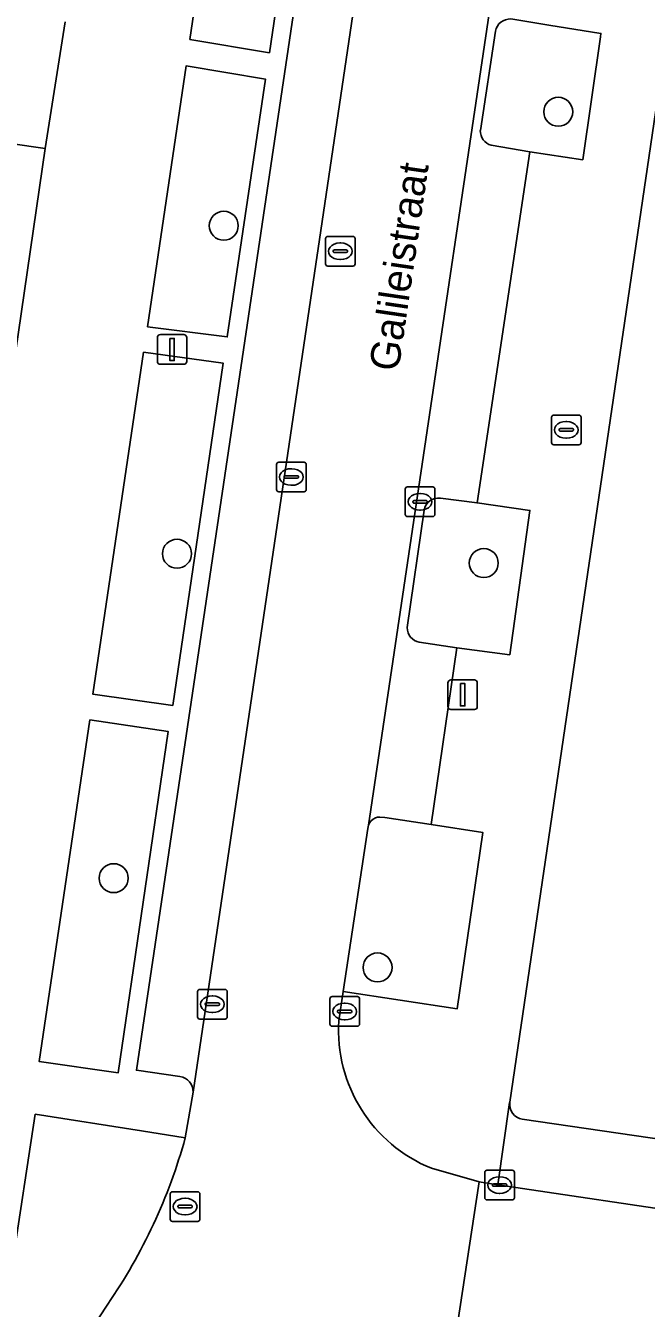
# Model space of a CAD drawing. Extents: x 159279 to 160377, y 384531 to 385888.
# Drawn here: x 159963.17 to 159984.12, y 384683.17 to 384726.45 of the extents above; entities that cross this region are included whole.
import ezdxf

# ---------------------------------------------------------------- set-up
doc = ezdxf.new("R2010")
doc.units = 0
for name, color, linetype in [('IMGEO_Boom', 7, 'Continuous'), ('IMGEO_Brandkraan', 7, 'Continuous'), ('IMGEO_Erf', 7, 'Continuous'), ('IMGEO_Groenvoorziening', 7, 'Continuous'), ('IMGEO_Kolk', 7, 'Continuous'), ('IMGEO_Lichtmast', 7, 'Continuous'), ('IMGEO_Openbare_ruimte_label', 7, 'Continuous'), ('IMGEO_Parkeervlak_open', 7, 'Continuous'), ('IMGEO_Rijbaan_lokaal_open', 7, 'Continuous'), ('IMGEO_Rioolput', 7, 'Continuous'), ('IMGEO_Terreindeel_gesloten', 7, 'Continuous'), ('IMGEO_Voetpad_open', 7, 'Continuous')]:
    doc.layers.add(name, color=color, linetype=linetype)

msp = doc.modelspace()

# ---------------------------------------------------------------- linework, layer by layer
at = {"layer": 'IMGEO_Boom'}
for centre in [(159981.148, 384723.54), (159969.858, 384719.696), (159968.28, 384708.63), (159978.633, 384708.314), (159966.142, 384697.683), (159975.048, 384694.671)]:
    msp.add_circle(centre, 0.489, dxfattribs=at)
at = {"layer": 'IMGEO_Brandkraan'}
for p, q in [((159980.918, 384712.382), (159980.918, 384713.234)), ((159980.993, 384713.308), (159981.845, 384713.308)), ((159981.406, 384713.088), (159981.431, 384713.088)), ((159981.919, 384713.234), (159981.919, 384712.382)), ((159981.177, 384712.802), (159981.177, 384712.814)), ((159981.615, 384712.765), (159981.217, 384712.765)), ((159981.22, 384712.851), (159981.618, 384712.851)), ((159981.429, 384712.528), (159981.404, 384712.528)), ((159981.661, 384712.814), (159981.661, 384712.802)), ((159981.845, 384712.308), (159980.993, 384712.308))]:
    msp.add_line(p, q, dxfattribs=at)
for points in [[(159980.918, 384712.382), (159980.918, 384713.234)], [(159980.993, 384713.308), (159981.845, 384713.308)], [(159981.919, 384713.234), (159981.919, 384712.382)], [(159981.845, 384712.308), (159980.993, 384712.308)]]:
    msp.add_lwpolyline(points, dxfattribs=at)
for centre, radius, start, end in [((159980.995, 384713.232), 0.0765, 91.552, 178.448), ((159980.995, 384713.232), 0.0765, 91.552, 178.448), ((159981.843, 384713.232), 0.0765, 1.552, 88.448), ((159981.843, 384713.232), 0.0765, 1.552, 88.448), ((159981.217, 384712.811), 0.0403, 85.8775, 175.7526), ((159981.214, 384712.801), 0.0366, 178.938, 274.7102), ((159981.618, 384712.808), 0.043, 264.8664, 352.4533), ((159981.622, 384712.813), 0.0386, 1.7309, 96.639), ((159980.995, 384712.384), 0.0765, 181.552, 268.448), ((159980.995, 384712.384), 0.0765, 181.552, 268.448), ((159981.843, 384712.384), 0.0765, 271.552, 358.448), ((159981.843, 384712.384), 0.0765, 271.552, 358.448)]:
    msp.add_arc(centre, radius, start, end, dxfattribs=at)
for centre, major_axis, ratio, start_param, end_param in [((159981.405, 384712.808), (-0.387, 0.002), 0.722429, 4.712389, 7.853982), ((159981.43, 384712.808), (-0.39, 0.002), 0.717154, 1.570796, 4.712389)]:
    msp.add_ellipse(centre, major_axis=major_axis, ratio=ratio, start_param=start_param, end_param=end_param, dxfattribs=at)
at = {"layer": 'IMGEO_Erf'}
for points in [[(159987.522, 384716.884), (159988.255, 384717.431), (159988.646, 384720.109), (159988.962, 384722.277), (159988.432, 384722.987), (159989.003, 384726.902), (159989.51, 384730.374), (159991.941, 384730.02), (159992.43, 384733.369), (159986.011, 384734.306), (159979.512, 384690.12)], [(159979.934, 384689.554), (159985.867, 384688.686), (160001.156, 384686.45), (160001.214, 384686.802), (159991.573, 384688.128), (159992.12, 384692.102), (159986.478, 384692.878), (159986.959, 384696.176), (159984.57, 384696.524), (159985.091, 384700.093), (159985.669, 384704.054), (159986.388, 384704.59), (159986.696, 384706.703), (159987.093, 384709.425), (159986.542, 384710.165), (159987.028, 384713.5), (159987.522, 384716.884)]]:
    msp.add_lwpolyline(points, dxfattribs=at)
msp.add_arc((159980.007, 384690.049), 0.5, 171.8231, 261.592, dxfattribs=at)
at = {"layer": 'IMGEO_Groenvoorziening'}
for points in [[(159972.719, 384734.456), (159970.029, 384734.861), (159968.717, 384725.98), (159971.396, 384725.531)], [(159971.263, 384724.641), (159968.586, 384725.089), (159967.286, 384716.289), (159969.974, 384715.945)], [(159967.145, 384715.435), (159965.444, 384703.886), (159968.137, 384703.511), (159969.841, 384715.056)], [(159965.341, 384703.028), (159963.631, 384691.497), (159966.296, 384691.119), (159967.976, 384702.633)]]:
    msp.add_lwpolyline(points, close=True, dxfattribs=at)
for points in [[(159982.589, 384726.184), (159980.832, 384726.461), (159979.551, 384726.67)], [(159979.025, 384726.261), (159978.518, 384722.912)], [(159978.885, 384722.409), (159980.184, 384722.184), (159981.973, 384721.921), (159982.574, 384726.065), (159982.589, 384726.184)], [(159980.191, 384710.088), (159978.409, 384710.342), (159977.175, 384710.501)], [(159976.618, 384710.103), (159976.052, 384706.138)], [(159976.458, 384705.643), (159977.72, 384705.458), (159979.512, 384705.221), (159980.191, 384710.088)], [(159978.599, 384699.227), (159976.858, 384699.489), (159975.292, 384699.726), (159975.13, 384699.743)], [(159974.741, 384699.469), (159974.715, 384699.354), (159973.886, 384693.855), (159977.731, 384693.272), (159978.599, 384699.227)], [(159968.559, 384688.922), (159967.085, 384689.153), (159963.497, 384689.715), (159962.717, 384684.617), (159962.264, 384681.654), (159963.626, 384679.789), (159964.748, 384681.496), (159965.941, 384683.31)]]:
    msp.add_lwpolyline(points, dxfattribs=at)
for centre, radius, start, end in [((159979.527, 384726.158), 0.513, 87.3435, 168.3914), ((159979.026, 384722.898), 0.509, 178.3698, 253.8608), ((159977.099, 384710.018), 0.489, 81.0681, 170.0268), ((159976.539, 384706.123), 0.487, 178.2481, 260.4693), ((159975.163, 384699.315), 0.449, 114.7431, 159.9507), ((159975.123, 384699.187), 0.556, 89.2726, 105.4322), ((159950.626, 384693.871), 18.603, 325.4101, 344.5718)]:
    msp.add_arc(centre, radius, start, end, dxfattribs=at)
at = {"layer": 'IMGEO_Kolk'}
for p, q in [((159971.715, 384711.718), (159972.567, 384711.718)), ((159971.64, 384710.792), (159971.64, 384711.644)), ((159971.899, 384711.212), (159971.899, 384711.224)), ((159971.942, 384711.261), (159972.34, 384711.261)), ((159972.128, 384711.498), (159972.153, 384711.498)), ((159972.383, 384711.224), (159972.383, 384711.212)), ((159972.641, 384711.644), (159972.641, 384710.792)), ((159972.337, 384711.175), (159971.939, 384711.175)), ((159972.151, 384710.938), (159972.126, 384710.938)), ((159975.984, 384709.956), (159975.984, 384710.808)), ((159976.059, 384710.882), (159976.911, 384710.882)), ((159976.985, 384710.808), (159976.985, 384709.956)), ((159972.567, 384710.718), (159971.715, 384710.718)), ((159976.243, 384710.376), (159976.243, 384710.388)), ((159976.286, 384710.425), (159976.684, 384710.425)), ((159976.472, 384710.662), (159976.497, 384710.662)), ((159976.727, 384710.388), (159976.727, 384710.376)), ((159976.681, 384710.339), (159976.283, 384710.339)), ((159976.495, 384710.102), (159976.47, 384710.102)), ((159976.911, 384709.882), (159976.059, 384709.882)), ((159969.049, 384693.929), (159969.901, 384693.929)), ((159968.974, 384693.003), (159968.974, 384693.855)), ((159969.276, 384693.472), (159969.674, 384693.472)), ((159969.462, 384693.709), (159969.487, 384693.709)), ((159969.975, 384693.855), (159969.975, 384693.003)), ((159973.439, 384692.759), (159973.439, 384693.611)), ((159973.514, 384693.685), (159974.366, 384693.685)), ((159974.44, 384693.611), (159974.44, 384692.759)), ((159969.233, 384693.423), (159969.233, 384693.435)), ((159969.671, 384693.386), (159969.273, 384693.386)), ((159969.485, 384693.149), (159969.46, 384693.149)), ((159969.717, 384693.435), (159969.717, 384693.423)), ((159973.698, 384693.179), (159973.698, 384693.191)), ((159974.136, 384693.142), (159973.738, 384693.142)), ((159973.741, 384693.228), (159974.139, 384693.228)), ((159973.927, 384693.465), (159973.952, 384693.465)), ((159974.182, 384693.191), (159974.182, 384693.179)), ((159969.901, 384692.929), (159969.049, 384692.929)), ((159974.366, 384692.685), (159973.514, 384692.685)), ((159973.95, 384692.905), (159973.925, 384692.905)), ((159978.667, 384686.903), (159978.667, 384687.755)), ((159978.742, 384687.829), (159979.594, 384687.829)), ((159979.155, 384687.609), (159979.18, 384687.609)), ((159979.668, 384687.755), (159979.668, 384686.903)), ((159978.926, 384687.323), (159978.926, 384687.335)), ((159979.364, 384687.286), (159978.966, 384687.286)), ((159978.969, 384687.372), (159979.367, 384687.372)), ((159979.178, 384687.049), (159979.153, 384687.049)), ((159979.41, 384687.335), (159979.41, 384687.323)), ((159979.594, 384686.829), (159978.742, 384686.829))]:
    msp.add_line(p, q, dxfattribs=at)
for points in [[(159971.715, 384711.718), (159972.567, 384711.718)], [(159971.64, 384710.792), (159971.64, 384711.644)], [(159972.641, 384711.644), (159972.641, 384710.792)], [(159975.984, 384709.956), (159975.984, 384710.808)], [(159976.059, 384710.882), (159976.911, 384710.882)], [(159976.985, 384710.808), (159976.985, 384709.956)], [(159972.567, 384710.718), (159971.715, 384710.718)], [(159976.911, 384709.882), (159976.059, 384709.882)], [(159969.049, 384693.929), (159969.901, 384693.929)], [(159968.974, 384693.003), (159968.974, 384693.855)], [(159969.975, 384693.855), (159969.975, 384693.003)], [(159973.439, 384692.759), (159973.439, 384693.611)], [(159973.514, 384693.685), (159974.366, 384693.685)], [(159974.44, 384693.611), (159974.44, 384692.759)], [(159969.901, 384692.929), (159969.049, 384692.929)], [(159974.366, 384692.685), (159973.514, 384692.685)], [(159978.667, 384686.903), (159978.667, 384687.755)], [(159978.742, 384687.829), (159979.594, 384687.829)], [(159979.668, 384687.755), (159979.668, 384686.903)], [(159979.594, 384686.829), (159978.742, 384686.829)]]:
    msp.add_lwpolyline(points, dxfattribs=at)
for centre, radius, start, end in [((159971.717, 384711.642), 0.0765, 91.552, 178.448), ((159971.717, 384711.642), 0.0765, 91.552, 178.448), ((159972.565, 384711.642), 0.0765, 1.552, 88.448), ((159972.565, 384711.642), 0.0765, 1.552, 88.448), ((159971.939, 384711.221), 0.0403, 85.8775, 175.7526), ((159972.344, 384711.223), 0.0386, 1.7309, 96.639), ((159971.717, 384710.794), 0.0765, 181.552, 268.448), ((159971.717, 384710.794), 0.0765, 181.552, 268.448), ((159971.936, 384711.211), 0.0366, 178.938, 274.7102), ((159972.34, 384711.218), 0.043, 264.8664, 352.4533), ((159972.565, 384710.794), 0.0765, 271.552, 358.448), ((159972.565, 384710.794), 0.0765, 271.552, 358.448), ((159976.061, 384710.806), 0.0765, 91.552, 178.448), ((159976.061, 384710.806), 0.0765, 91.552, 178.448), ((159976.909, 384710.806), 0.0765, 1.552, 88.448), ((159976.909, 384710.806), 0.0765, 1.552, 88.448), ((159976.283, 384710.385), 0.0403, 85.8775, 175.7526), ((159976.28, 384710.375), 0.0366, 178.938, 274.7102), ((159976.684, 384710.382), 0.043, 264.8664, 352.4533), ((159976.688, 384710.387), 0.0386, 1.7309, 96.639), ((159976.061, 384709.958), 0.0765, 181.552, 268.448), ((159976.061, 384709.958), 0.0765, 181.552, 268.448), ((159976.909, 384709.958), 0.0765, 271.552, 358.448), ((159976.909, 384709.958), 0.0765, 271.552, 358.448), ((159969.051, 384693.853), 0.0765, 91.552, 178.448), ((159969.051, 384693.853), 0.0765, 91.552, 178.448), ((159969.899, 384693.853), 0.0765, 1.552, 88.448), ((159969.899, 384693.853), 0.0765, 1.552, 88.448), ((159969.273, 384693.432), 0.0403, 85.8775, 175.7526), ((159969.678, 384693.434), 0.0386, 1.7309, 96.639), ((159973.516, 384693.609), 0.0765, 91.552, 178.448), ((159973.516, 384693.609), 0.0765, 91.552, 178.448), ((159974.364, 384693.609), 0.0765, 1.552, 88.448), ((159974.364, 384693.609), 0.0765, 1.552, 88.448), ((159969.27, 384693.422), 0.0366, 178.938, 274.7102), ((159969.674, 384693.429), 0.043, 264.8664, 352.4533), ((159973.738, 384693.188), 0.0403, 85.8775, 175.7526), ((159973.735, 384693.178), 0.0366, 178.938, 274.7102), ((159974.139, 384693.185), 0.043, 264.8664, 352.4533), ((159974.143, 384693.19), 0.0386, 1.7309, 96.639), ((159969.051, 384693.005), 0.0765, 181.552, 268.448), ((159969.051, 384693.005), 0.0765, 181.552, 268.448), ((159969.899, 384693.005), 0.0765, 271.552, 358.448), ((159969.899, 384693.005), 0.0765, 271.552, 358.448), ((159973.516, 384692.761), 0.0765, 181.552, 268.448), ((159973.516, 384692.761), 0.0765, 181.552, 268.448), ((159974.364, 384692.761), 0.0765, 271.552, 358.448), ((159974.364, 384692.761), 0.0765, 271.552, 358.448), ((159978.744, 384687.753), 0.0765, 91.552, 178.448), ((159978.744, 384687.753), 0.0765, 91.552, 178.448), ((159979.592, 384687.753), 0.0765, 1.552, 88.448), ((159979.592, 384687.753), 0.0765, 1.552, 88.448), ((159978.966, 384687.332), 0.0403, 85.8775, 175.7526), ((159978.963, 384687.322), 0.0366, 178.938, 274.7102), ((159979.367, 384687.329), 0.043, 264.8664, 352.4533), ((159979.371, 384687.334), 0.0386, 1.7309, 96.639), ((159978.744, 384686.905), 0.0765, 181.552, 268.448), ((159978.744, 384686.905), 0.0765, 181.552, 268.448), ((159979.592, 384686.905), 0.0765, 271.552, 358.448), ((159979.592, 384686.905), 0.0765, 271.552, 358.448)]:
    msp.add_arc(centre, radius, start, end, dxfattribs=at)
for centre, major_axis, ratio, start_param, end_param in [((159972.127, 384711.218), (-0.387, 0.002), 0.722429, 4.712389, 7.853982), ((159972.152, 384711.218), (-0.39, 0.002), 0.717154, 1.570796, 4.712389), ((159976.471, 384710.382), (-0.387, 0.002), 0.722429, 4.712389, 7.853982), ((159976.496, 384710.382), (-0.39, 0.002), 0.717154, 1.570796, 4.712389), ((159969.461, 384693.429), (-0.387, 0.002), 0.722429, 4.712389, 7.853982), ((159969.486, 384693.429), (-0.39, 0.002), 0.717154, 1.570796, 4.712389), ((159973.926, 384693.185), (-0.387, 0.002), 0.722429, 4.712389, 7.853982), ((159973.951, 384693.185), (-0.39, 0.002), 0.717154, 1.570796, 4.712389), ((159979.154, 384687.329), (-0.387, 0.002), 0.722429, 4.712389, 7.853982), ((159979.179, 384687.329), (-0.39, 0.002), 0.717154, 1.570796, 4.712389)]:
    msp.add_ellipse(centre, major_axis=major_axis, ratio=ratio, start_param=start_param, end_param=end_param, dxfattribs=at)
at = {"layer": 'IMGEO_Lichtmast'}
for p, q in [((159967.719, 384716.02), (159968.509, 384716.02)), ((159968.509, 384716.02), (159967.719, 384716.02)), ((159967.619, 384715.12), (159967.619, 384715.92)), ((159967.619, 384715.92), (159967.619, 384715.12)), ((159968.609, 384715.92), (159968.609, 384715.12)), ((159968.609, 384715.12), (159968.609, 384715.92)), ((159968.509, 384715.02), (159967.719, 384715.02)), ((159967.719, 384715.02), (159968.509, 384715.02)), ((159977.525, 384704.372), (159978.315, 384704.372)), ((159978.315, 384704.372), (159977.525, 384704.372)), ((159977.425, 384703.472), (159977.425, 384704.272)), ((159977.425, 384704.272), (159977.425, 384703.472)), ((159978.415, 384704.272), (159978.415, 384703.472)), ((159978.415, 384703.472), (159978.415, 384704.272)), ((159978.315, 384703.372), (159977.525, 384703.372)), ((159977.525, 384703.372), (159978.315, 384703.372))]:
    msp.add_line(p, q, dxfattribs=at)
for points in [[(159968.039, 384715.895), (159968.189, 384715.895), (159968.189, 384715.145), (159968.039, 384715.145), (159968.039, 384715.895)], [(159977.845, 384704.247), (159977.995, 384704.247), (159977.995, 384703.497), (159977.845, 384703.497), (159977.845, 384704.247)]]:
    msp.add_lwpolyline(points, dxfattribs=at)
for centre, start, end in [((159967.719, 384715.92), 90, 180), ((159967.719, 384715.92), 90, 180), ((159968.509, 384715.92), 0, 90), ((159968.509, 384715.92), 360, 90), ((159967.719, 384715.12), 180, 270), ((159967.719, 384715.12), 180, 270), ((159968.509, 384715.12), 270, 0), ((159968.509, 384715.12), 270, 0), ((159977.525, 384704.272), 90, 180), ((159977.525, 384704.272), 90, 180), ((159978.315, 384704.272), 0, 90), ((159978.315, 384704.272), 360, 90), ((159977.525, 384703.472), 180, 270), ((159977.525, 384703.472), 180, 270), ((159978.315, 384703.472), 270, 0), ((159978.315, 384703.472), 270, 0)]:
    msp.add_arc(centre, 0.1, start, end, dxfattribs=at)
at = {"layer": 'IMGEO_Parkeervlak_open'}
for points in [[(159990.179, 384802.974), (159989.688, 384799.82), (159989.119, 384796.166), (159974.741, 384699.469)], [(159981.474, 384779.125), (159979.939, 384779.353), (159979.813, 384778.452), (159975.227, 384747.165), (159966.912, 384691.202), (159968.38, 384690.986)], [(159968.822, 384690.463), (159977.186, 384746.875), (159982.002, 384779.548)], [(159978.518, 384722.912), (159979.025, 384726.261)], [(159977.175, 384710.501), (159978.409, 384710.342), (159980.184, 384722.184), (159978.885, 384722.409)], [(159976.052, 384706.138), (159976.618, 384710.103)], [(159975.13, 384699.743), (159975.292, 384699.726), (159976.858, 384699.489), (159977.72, 384705.458), (159976.458, 384705.643)]]:
    msp.add_lwpolyline(points, dxfattribs=at)
for centre, radius, start, end in [((159979.527, 384726.158), 0.513, 87.3435, 168.3914), ((159979.026, 384722.898), 0.509, 178.3698, 253.8608), ((159977.099, 384710.018), 0.489, 81.0681, 170.0268), ((159976.539, 384706.123), 0.487, 178.2481, 260.4693), ((159975.163, 384699.315), 0.449, 114.7431, 159.9507), ((159975.123, 384699.187), 0.556, 89.2726, 105.4322), ((159968.325, 384690.491), 0.498, 356.7523, 83.6516)]:
    msp.add_arc(centre, radius, start, end, dxfattribs=at)
at = {"layer": 'IMGEO_Rijbaan_lokaal_open'}
for points in [[(159989.119, 384796.166), (159989.688, 384799.82), (159985.318, 384800.469), (159985.298, 384800.257), (159983.639, 384789.836), (159982.105, 384780.198), (159982.083, 384780.058), (159982.002, 384779.548), (159977.186, 384746.875), (159968.822, 384690.463), (159968.559, 384688.922)], [(159973.738, 384692.873), (159973.886, 384693.855), (159974.715, 384699.354), (159974.741, 384699.469), (159989.119, 384796.166)], [(159977.743, 384682.633), (159978.475, 384687.432), (159976.868, 384687.895)], [(160017.548, 384675.592), (160007.173, 384682.483), (160006.625, 384682.812), (160006.05, 384683.092), (160005.452, 384683.318), (160004.836, 384683.491), (160004.273, 384683.598), (160000, 384684.233), (159979.103, 384687.339), (159978.475, 384687.432), (159977.743, 384682.633), (159978.391, 384682.533), (159989.406, 384680.84), (160000, 384679.288), (160002.344, 384678.944), (160002.994, 384678.871), (160003.762, 384678.719), (160004.514, 384678.5), (160005.242, 384678.214), (160005.943, 384677.865), (160006.609, 384677.454), (160008.425, 384676.261)], [(159965.941, 384683.31), (159964.748, 384681.496), (159972.583, 384680.588)]]:
    msp.add_lwpolyline(points, dxfattribs=at)
for centre, radius, start, end in [((159978.771, 384692.565), 5.043, 176.4957, 247.8249), ((159950.626, 384693.871), 18.603, 325.4101, 344.5718)]:
    msp.add_arc(centre, radius, start, end, dxfattribs=at)
at = {"layer": 'IMGEO_Rioolput'}
for p, q in [((159973.291, 384718.408), (159973.291, 384719.26)), ((159973.366, 384719.334), (159974.218, 384719.334)), ((159973.779, 384719.114), (159973.804, 384719.114)), ((159974.292, 384719.26), (159974.292, 384718.408)), ((159973.55, 384718.828), (159973.55, 384718.84)), ((159973.988, 384718.791), (159973.59, 384718.791)), ((159973.593, 384718.877), (159973.991, 384718.877)), ((159974.034, 384718.84), (159974.034, 384718.828)), ((159974.218, 384718.334), (159973.366, 384718.334)), ((159973.802, 384718.554), (159973.777, 384718.554)), ((159968.053, 384686.177), (159968.053, 384687.029)), ((159968.128, 384687.103), (159968.98, 384687.103)), ((159969.054, 384687.029), (159969.054, 384686.177)), ((159968.312, 384686.597), (159968.312, 384686.609)), ((159968.75, 384686.56), (159968.352, 384686.56)), ((159968.355, 384686.646), (159968.753, 384686.646)), ((159968.541, 384686.883), (159968.566, 384686.883)), ((159968.796, 384686.609), (159968.796, 384686.597)), ((159968.564, 384686.323), (159968.539, 384686.323)), ((159968.98, 384686.103), (159968.128, 384686.103))]:
    msp.add_line(p, q, dxfattribs=at)
for points in [[(159973.291, 384718.408), (159973.291, 384719.26)], [(159973.366, 384719.334), (159974.218, 384719.334)], [(159974.292, 384719.26), (159974.292, 384718.408)], [(159974.218, 384718.334), (159973.366, 384718.334)], [(159968.053, 384686.177), (159968.053, 384687.029)], [(159968.128, 384687.103), (159968.98, 384687.103)], [(159969.054, 384687.029), (159969.054, 384686.177)], [(159968.98, 384686.103), (159968.128, 384686.103)]]:
    msp.add_lwpolyline(points, dxfattribs=at)
for centre, radius, start, end in [((159973.368, 384719.258), 0.0765, 91.552, 178.448), ((159973.368, 384719.258), 0.0765, 91.552, 178.448), ((159974.216, 384719.258), 0.0765, 1.552, 88.448), ((159974.216, 384719.258), 0.0765, 1.552, 88.448), ((159973.59, 384718.837), 0.0403, 85.8775, 175.7526), ((159973.587, 384718.827), 0.0366, 178.938, 274.7102), ((159973.991, 384718.834), 0.043, 264.8664, 352.4533), ((159973.995, 384718.839), 0.0386, 1.7309, 96.639), ((159973.368, 384718.41), 0.0765, 181.552, 268.448), ((159973.368, 384718.41), 0.0765, 181.552, 268.448), ((159974.216, 384718.41), 0.0765, 271.552, 358.448), ((159974.216, 384718.41), 0.0765, 271.552, 358.448), ((159968.13, 384687.027), 0.0765, 91.552, 178.448), ((159968.13, 384687.027), 0.0765, 91.552, 178.448), ((159968.978, 384687.027), 0.0765, 1.552, 88.448), ((159968.978, 384687.027), 0.0765, 1.552, 88.448), ((159968.352, 384686.606), 0.0403, 85.8775, 175.7526), ((159968.349, 384686.596), 0.0366, 178.938, 274.7102), ((159968.753, 384686.603), 0.043, 264.8664, 352.4533), ((159968.757, 384686.608), 0.0386, 1.7309, 96.639), ((159968.13, 384686.179), 0.0765, 181.552, 268.448), ((159968.13, 384686.179), 0.0765, 181.552, 268.448), ((159968.978, 384686.179), 0.0765, 271.552, 358.448), ((159968.978, 384686.179), 0.0765, 271.552, 358.448)]:
    msp.add_arc(centre, radius, start, end, dxfattribs=at)
for centre, major_axis, ratio, start_param, end_param in [((159973.778, 384718.834), (-0.387, 0.002), 0.722429, 4.712389, 7.853982), ((159973.803, 384718.834), (-0.39, 0.002), 0.717154, 1.570796, 4.712389), ((159968.54, 384686.603), (-0.387, 0.002), 0.722429, 4.712389, 7.853982), ((159968.565, 384686.603), (-0.39, 0.002), 0.717154, 1.570796, 4.712389)]:
    msp.add_ellipse(centre, major_axis=major_axis, ratio=ratio, start_param=start_param, end_param=end_param, dxfattribs=at)
at = {"layer": 'IMGEO_Terreindeel_gesloten'}
msp.add_lwpolyline([(159958.906, 384723.005), (159958.772, 384722.094), (159962.813, 384721.487), (159958.678, 384692.878), (159954.567, 384693.558), (159954.452, 384692.777), (159958.523, 384692.161), (159959.422, 384692.015), (159963.831, 384722.298)], close=True, dxfattribs=at)
at = {"layer": 'IMGEO_Voetpad_open'}
for points in [[(159968.38, 384690.986), (159966.912, 384691.202), (159975.227, 384747.165)], [(159976.868, 384687.895), (159978.475, 384687.432), (159979.103, 384687.339), (159979.504, 384690.11), (159979.512, 384690.12), (159986.011, 384734.306)], [(159964.504, 384726.574), (159963.831, 384722.298), (159959.422, 384692.015), (159957.818, 384681.434), (159962.793, 384678.522), (159963.626, 384679.789), (159962.264, 384681.654), (159962.717, 384684.617), (159963.497, 384689.715), (159967.085, 384689.153), (159968.559, 384688.922), (159968.822, 384690.463)], [(159958.906, 384723.005), (159963.831, 384722.298), (159964.504, 384726.574)], [(159980.832, 384726.461), (159982.589, 384726.184), (159982.574, 384726.065), (159981.973, 384721.921), (159980.184, 384722.184), (159978.409, 384710.342), (159980.191, 384710.088), (159979.512, 384705.221), (159977.72, 384705.458), (159976.858, 384699.489), (159978.599, 384699.227), (159977.731, 384693.272), (159973.886, 384693.855), (159973.738, 384692.873)], [(159979.512, 384690.12), (159979.504, 384690.11), (159979.103, 384687.339), (160000, 384684.233), (160004.273, 384683.598), (160004.836, 384683.491), (160005.452, 384683.318), (160006.05, 384683.092), (160006.625, 384682.812), (160007.173, 384682.483), (160017.548, 384675.592)], [(159985.867, 384688.686), (159979.934, 384689.554)]]:
    msp.add_lwpolyline(points, dxfattribs=at)
for points in [[(159970.029, 384734.861), (159972.719, 384734.456), (159971.396, 384725.531), (159968.717, 384725.98)], [(159968.586, 384725.089), (159971.263, 384724.641), (159969.974, 384715.945), (159967.286, 384716.289)], [(159967.145, 384715.435), (159969.841, 384715.056), (159968.137, 384703.511), (159965.444, 384703.886)], [(159965.341, 384703.028), (159967.976, 384702.633), (159966.296, 384691.119), (159963.631, 384691.497)]]:
    msp.add_lwpolyline(points, close=True, dxfattribs=at)
for centre, radius, start, end in [((159978.771, 384692.565), 5.043, 176.4957, 247.8249), ((159968.325, 384690.491), 0.498, 356.7523, 83.6516), ((159980.007, 384690.049), 0.5, 171.8231, 261.592)]:
    msp.add_arc(centre, radius, start, end, dxfattribs=at)

# ---------------------------------------------------------------- texts
at = {"layer": 'IMGEO_Openbare_ruimte_label'}
msp.add_text('Galileistraat', height=1, rotation=81.6591, dxfattribs=at).set_placement((159975.75, 384714.749))

doc.saveas('drawing.dxf')
